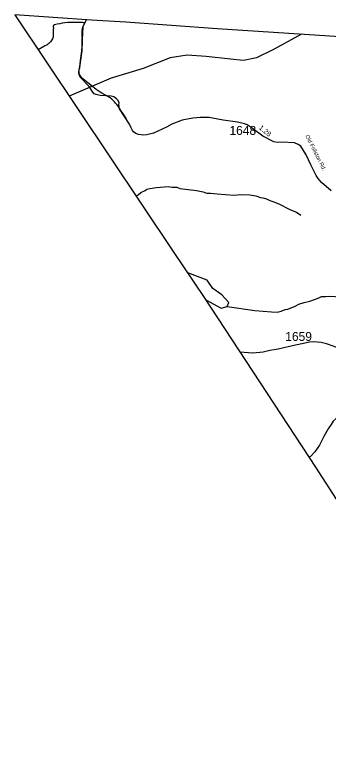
# Model space of a CAD drawing. Extents: x 1268485 to 1426702, y 514839 to 616766.
# Drawn here: x 1268485 to 1273649, y 604649 to 616766 of the extents above; entities that cross this region are included whole.
import ezdxf

# ---------------------------------------------------------------- set-up
doc = ezdxf.new("R2010")
doc.units = 0
for name, color, linetype in [('Old_Level_11', 7, 'Continuous'), ('Old_Level_17', 7, 'Continuous'), ('Old_Level_32', 7, 'Continuous'), ('Old_Level_35', 7, 'Continuous'), ('Old_Level_52', 7, 'Continuous'), ('Old_Level_59', 7, 'Continuous'), ('Old_Level_60', 7, 'Continuous'), ('Old_Level_62', 7, 'Continuous'), ('Old_Level_8', 7, 'Continuous')]:
    doc.layers.add(name, color=color, linetype=linetype)

msp = doc.modelspace()

# ---------------------------------------------------------------- linework, layer by layer
at = {"layer": 'Old_Level_32'}
for points in [[(1273694.869, 613862.665), (1273538.229, 614002.108), (1273481.205, 614065.674), (1273446.916, 614118.385), (1273359.4, 614290.794), (1273286.694, 614455.122), (1273197.831, 614597.899), (1273154.746, 614630.225), (1273092.81, 614657.164), (1272890.849, 614665.246), (1272812.757, 614662.552), (1272754.113, 614672.171), (1272573.712, 614764.897), (1272381.232, 614909.044), (1272312.565, 614952.147), (1272269.479, 614968.31), (1272155.708, 614996.595), (1271920.759, 615026.229), (1271829.957, 615043.609), (1271689.027, 615072.947), (1271538.321, 615073.758), (1271421.24, 615059.902), (1271240.148, 615026.228), (1271074.798, 614965.372), (1270983.56, 614914.846), (1270770.796, 614812.084), (1270658.478, 614787.849), (1270611.128, 614783.443), (1270521.888, 614792.861), (1270480.211, 614809.907), (1270442.651, 614838.522), (1270423.931, 614859.452), (1270403.009, 614900.212), (1270374.379, 614964.104), (1270211.958, 615217.472), (1270206.453, 615244.461), (1270205.351, 615261.535), (1270202.048, 615275.856), (1270203.148, 615319.92), (1270185.53, 615359.506), (1270164.132, 615379.946), (1270116.817, 615412.675), (1270072.771, 615423.69), (1269893.283, 615434.706), (1269823.91, 615449.027), (1269796.382, 615464.45), (1269770.514, 615487.706), (1269708.81, 615583.394), (1269564.037, 615736.543), (1269546.419, 615779.505), (1269540.913, 615804.843), (1269548.621, 615861.024), (1269555.228, 615892.97), (1269570.504, 615978.974), (1269594.869, 616171.012), (1269602.578, 616337.354), (1269595.971, 616444.208), (1269598.173, 616498.187), (1269603.679, 616545.555), (1269608.084, 616562.079), (1269622.399, 616600.635), (1269665.693, 616681.071)], [(1274515.295, 610928.812), (1274488.989, 610968.447), (1274466.717, 610987.209), (1274437.203, 611001.548), (1274384.693, 611028.487), (1274260.554, 611085.867), (1274128.605, 611145.133), (1273922.873, 611222.448), (1273743.801, 611299.224), (1273621.51, 611346.155), (1273532.414, 611366.571), (1273399.12, 611374.653), (1273337.184, 611370.612), (1273010.006, 611300.569), (1272821.508, 611257.467), (1272686.867, 611233.222), (1272579.155, 611206.283), (1272406.813, 611190.12), (1272195.118, 611208.1)]]:
    msp.add_lwpolyline(points, dxfattribs=at)
at = {"layer": 'Old_Level_35'}
for points in [[(1269633.083, 616631.447), (1269603.35, 616635.496), (1269573.515, 616638.264), (1269543.373, 616639.751), (1269513.333, 616640.007), (1269462.377, 616640.059), (1269411.524, 616638.367), (1269360.671, 616634.933), (1269310.023, 616629.806), (1269267.783, 616624.578), (1269225.644, 616618.016), (1269183.711, 616610.121), (1269142.086, 616600.997), (1269136.959, 616598.484), (1269132.243, 616595.255), (1269128.142, 616591.257), (1269124.656, 616586.694), (1269121.888, 616581.568), (1269120.145, 616576.134), (1269119.12, 616570.444), (1269119.12, 616564.702), (1269120.043, 616559.012), (1269121.786, 616553.578), (1269118.505, 616516.31), (1269116.864, 616478.939), (1269116.864, 616441.569), (1269118.607, 616404.197)], [(1269633.083, 616631.447), (1269622.728, 616605.2), (1269614.526, 616583.208), (1269609.092, 616563.062), (1269606.836, 616545.581), (1269606.016, 616528.767), (1269603.453, 616498.419), (1269601.915, 616470.686), (1269600.275, 616439.313), (1269598.634, 616381.744)], [(1269118.607, 616404.197), (1269112.456, 616386.05), (1269105.176, 616368.518), (1269096.154, 616351.602), (1269085.901, 616335.505), (1269074.419, 616320.331), (1269061.603, 616306.132), (1269047.762, 616293.008), (1269032.793, 616281.064), (1269017.004, 616270.453), (1269000.292, 616261.123), (1268982.863, 616253.228), (1268963.28, 616243.437), (1268870.788, 616189.234)], [(1269570.747, 616011.164), (1269580.897, 616087.392), (1269590.227, 616176.334), (1269594.533, 616244.872), (1269598.634, 616381.744)], [(1269640.157, 615681.799), (1269600.377, 615715.684), (1269586.023, 615730.038), (1269573.003, 615745.673), (1269561.417, 615762.384), (1269551.267, 615780.071), (1269546.859, 615795.757), (1269544.295, 615811.802), (1269543.475, 615828.104), (1269544.5, 615844.354), (1269549.627, 615883.314), (1269560.597, 615950.264), (1269570.747, 616011.164)], [(1270350.663, 615002.769), (1270301.45, 615084.021), (1270268.539, 615135.694), (1270232.86, 615190.699), (1270198.104, 615242.372), (1270181.905, 615266.005), (1270164.783, 615288.919), (1270146.636, 615311.167), (1270127.464, 615332.647), (1270107.676, 615353.306), (1270083.172, 615374.478), (1270057.643, 615394.316), (1270030.987, 615412.668), (1270003.407, 615429.482), (1269969.676, 615448.142), (1269922.104, 615473.518), (1269890.013, 615491.306), (1269825.627, 615536.212), (1269736.737, 615604.751), (1269640.157, 615681.799)]]:
    msp.add_lwpolyline(points, dxfattribs=at)
at = {"layer": 'Old_Level_52'}
for points in [[(1417490.345, 606272.262), (1410404.395, 606978.527), (1399228.937, 608025.409), (1372762.344, 609712.351), (1345012.522, 611503.691), (1343316.298, 611618.759), (1335764.886, 612097.479), (1329660.442, 612601.069), (1320839.383, 613219.03), (1293789.865, 615087.953), (1289276.523, 615375.373), (1273925.162, 616396.533), (1271819.299, 616532.294), (1270317.18, 616641.117), (1269751.593, 616674.893), (1268485.228, 616765.973)], [(1268485.228, 616765.973), (1271092.371, 612866.089), (1271603.979, 612109.028), (1273440.333, 609310.323), (1274778.27, 607238.2), (1275374.14, 606323.169), (1278026.752, 602285.653), (1279408.707, 600233.543), (1280579.426, 598504.803), (1280995.776, 597856.098), (1281572.617, 596979.448), (1282413.042, 595678.081), (1282806.841, 595082.057), (1283106.06, 594638.413), (1283535.727, 593965.428), (1283962.284, 593326.724), (1284776.514, 592085.916), (1285203.794, 591801.378), (1287417.971, 590296.08), (1292077.678, 587135.953), (1292709.921, 586705.02), (1294394.058, 585547.168), (1295250.323, 584942.843), (1295803.932, 584561.919)]]:
    msp.add_lwpolyline(points, dxfattribs=at)
at = {"layer": 'Old_Level_59'}
msp.add_lwpolyline([(1273205.404, 616442.934), (1272756.665, 616195.827), (1272466.155, 616054.895), (1272253.859, 616011.532), (1272041.562, 616033.213), (1271639.317, 616076.577), (1271326.459, 616098.258), (1271047.122, 616054.895), (1270600.182, 615881.441), (1270075.029, 615718.827), (1269380.478, 615426.815)], dxfattribs=at)
at = {"layer": 'Old_Level_60'}
msp.add_line((1271632.78, 612067.83), (1271882.914, 611933.704), dxfattribs=at)
msp.add_lwpolyline([(1271882.914, 611933.704), (1271983.903, 611957.951), (1272010.867, 612023.055), (1271896.858, 612153.314), (1271749.836, 612254.764), (1271652.846, 612391.328), (1271333.483, 612511.982)], dxfattribs=at)
at = {"layer": 'Old_Level_62'}
for points in [[(1270480.969, 613780.652), (1270515.627, 613801.215), (1270564.43, 613836.074), (1270635.378, 613870.369), (1270661.829, 613889.746), (1270712.272, 613902.46), (1270818.592, 613917.838), (1271011.238, 613935.165), (1271079.008, 613925.477), (1271157.03, 613923.529), (1271202.449, 613900.512), (1271479.885, 613871.702), (1271587.332, 613846.993), (1271644.849, 613827.565), (1271710.876, 613825.924), (1271816.58, 613813.364), (1272094.323, 613794.551), (1272216.739, 613805.522), (1272358.635, 613800.088), (1272456.24, 613779.633), (1272533.647, 613753.746), (1272569.531, 613748.825), (1272629.099, 613733.394), (1272684.463, 613708.019), (1272738.084, 613690.692), (1272837.227, 613648.247), (1273003.114, 613560.125), (1273084.52, 613532.085), (1273127.991, 613513.015), (1273198.734, 613461.239)], [(1271983.903, 611957.951), (1272441.886, 611892.898), (1272713.478, 611872.188), (1272809.545, 611867.882), (1272875.879, 611884.286), (1272936.677, 611910.789), (1272984.762, 611915.607), (1273106.05, 611964.666), (1273164.9, 611997.218), (1273249.689, 612025.157), (1273344.116, 612044.842), (1273483.551, 612095.49), (1273538.095, 612122.146), (1273608.12, 612122.402), (1273664.407, 612129.016), (1273764.37, 612124.607), (1274054.416, 612119.481)], [(1274753.541, 610275.242), (1274641.583, 610278.011), (1274581.4, 610273.448), (1274525.01, 610260.786), (1274449.244, 610272.679), (1274351.024, 610265.143), (1274302.939, 610258.326), (1274191.493, 610287.033), (1274022.735, 610263.195), (1273946.046, 610231.054), (1273831.934, 610147.803), (1273776.98, 610113.097), (1273727.871, 610072.292), (1273694.55, 610013.083), (1273644.824, 609944.237), (1273573.569, 609815.926), (1273502.006, 609673.568), (1273425.419, 609567.403), (1273357.546, 609491.021), (1273331.509, 609476.177)]]:
    msp.add_lwpolyline(points, dxfattribs=at)

# ---------------------------------------------------------------- texts
at = {"layer": 'Old_Level_11'}
msp.add_text('Old Fallston Rd.', height=65.61666, rotation=296.9127778, dxfattribs=at).set_placement((1273267.805, 614770.382))
at = {"layer": 'Old_Level_17'}
msp.add_text('1.28', height=82.0208, rotation=320.5228417, dxfattribs=at).set_placement((1272499.004, 614890.949))
at = {"layer": 'Old_Level_8'}
for s, p in [('1648', (1272021.766, 614786.236)), ('1659', (1272940.484, 611391.905))]:
    msp.add_text(s, height=147.6375, dxfattribs=at).set_placement(p)

doc.saveas('drawing.dxf')
